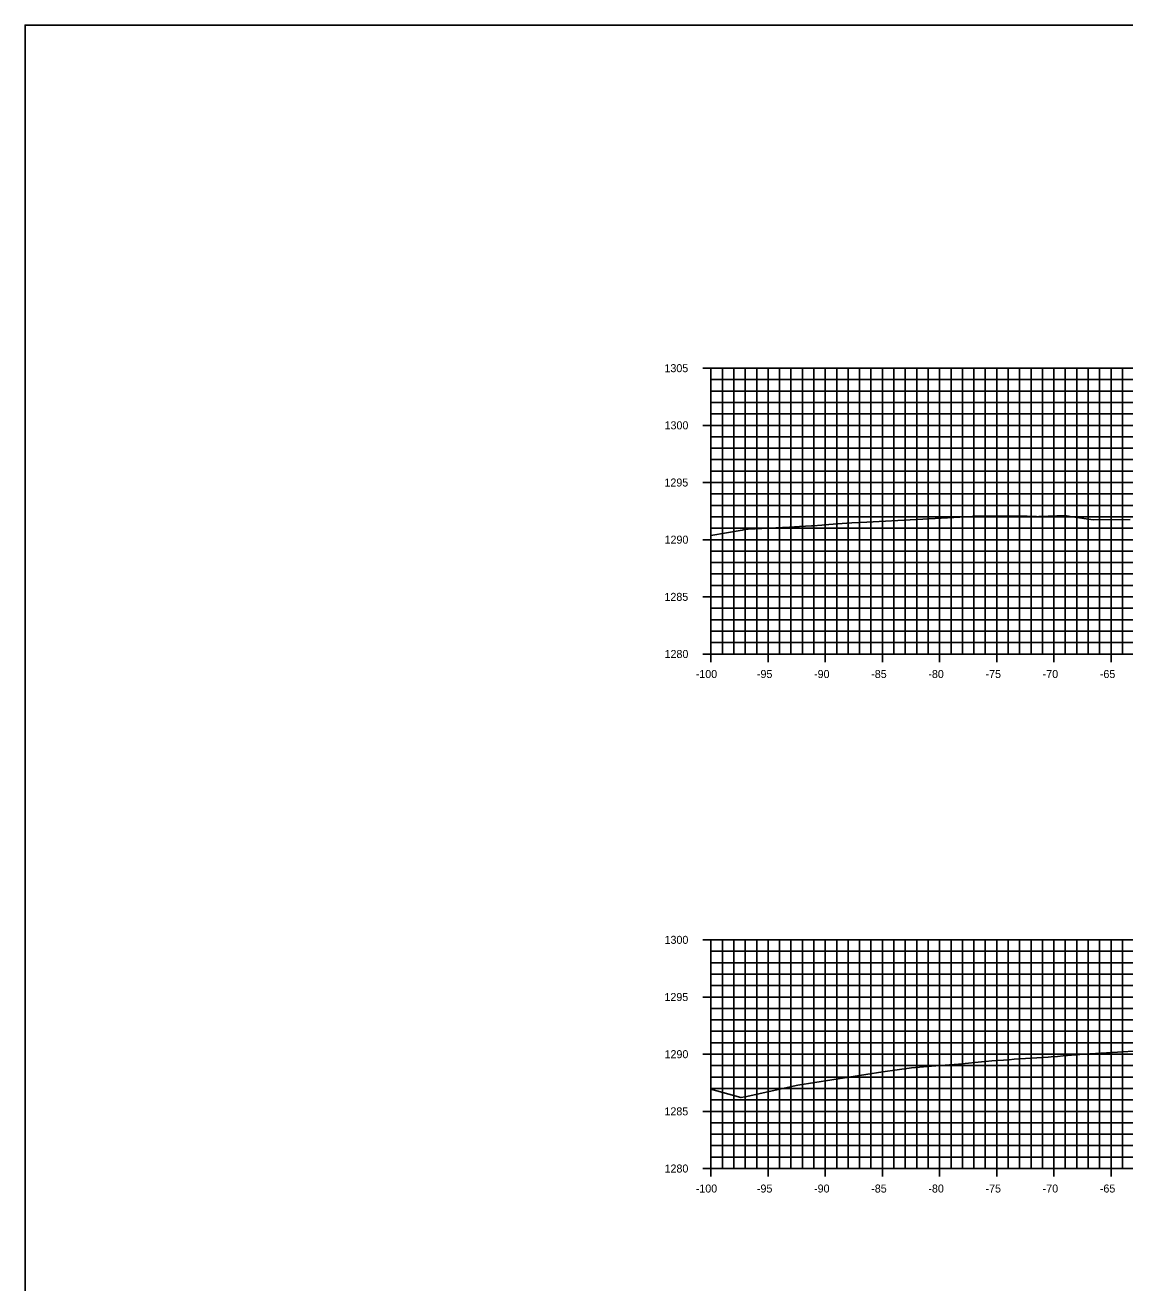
# Model space of a CAD drawing. Extents: x 674939 to 678919, y 750652 to 765176.
# Drawn here: x 677778.5 to 677874.7, y 757702.6 to 757812.6 of the extents above; entities that cross this region are included whole.
import ezdxf

# ---------------------------------------------------------------- set-up
doc = ezdxf.new("R2010")
doc.units = 0
for name, color, linetype in [('R_Axis', 7, 'Continuous'), ('R_Axis Annot', 7, 'Continuous'), ('R_Exist Surface', 7, 'Continuous'), ('R_Grid', 7, 'Continuous'), ('R_No Plot', 7, 'Continuous')]:
    doc.layers.add(name, color=color, linetype=linetype)

msp = doc.modelspace()

# ---------------------------------------------------------------- linework, layer by layer
at = {"layer": 'R_Axis'}
for p, q in [((677837.83, 757782.55), (677839.23, 757782.55)), ((677838.53, 757757.55), (677838.53, 757782.55)), ((677838.53, 757781.55), (677838.88, 757781.55)), ((677838.53, 757780.55), (677838.88, 757780.55)), ((677838.53, 757779.55), (677838.88, 757779.55)), ((677838.53, 757778.55), (677838.88, 757778.55)), ((677837.83, 757777.55), (677839.23, 757777.55)), ((677838.53, 757776.55), (677838.88, 757776.55)), ((677838.53, 757775.55), (677838.88, 757775.55)), ((677838.53, 757774.55), (677838.88, 757774.55)), ((677838.53, 757773.55), (677838.88, 757773.55)), ((677837.83, 757772.55), (677839.23, 757772.55)), ((677838.53, 757771.55), (677838.88, 757771.55)), ((677838.53, 757770.55), (677838.88, 757770.55)), ((677838.53, 757769.55), (677838.88, 757769.55)), ((677838.53, 757768.55), (677838.88, 757768.55)), ((677837.83, 757767.55), (677839.23, 757767.55)), ((677838.53, 757766.55), (677838.88, 757766.55)), ((677838.53, 757765.55), (677838.88, 757765.55)), ((677838.53, 757764.55), (677838.88, 757764.55)), ((677837.83, 757762.55), (677839.23, 757762.55)), ((677838.53, 757763.55), (677838.88, 757763.55)), ((677838.53, 757761.55), (677838.88, 757761.55)), ((677838.53, 757760.55), (677838.88, 757760.55)), ((677838.53, 757759.55), (677838.88, 757759.55)), ((677838.53, 757758.55), (677838.88, 757758.55)), ((677838.53, 757756.85), (677838.53, 757758.25)), ((677843.53, 757756.85), (677843.53, 757758.25)), ((677848.53, 757756.85), (677848.53, 757758.25)), ((677853.53, 757756.85), (677853.53, 757758.25)), ((677858.53, 757756.85), (677858.53, 757758.25)), ((677863.53, 757756.85), (677863.53, 757758.25)), ((677868.53, 757756.85), (677868.53, 757758.25)), ((677873.53, 757756.85), (677873.53, 757758.25)), ((677837.83, 757757.55), (677839.23, 757757.55)), ((677838.53, 757757.55), (678038.53, 757757.55)), ((677837.83, 757732.55), (677839.23, 757732.55)), ((677838.53, 757712.55), (677838.53, 757732.55)), ((677838.53, 757731.55), (677838.88, 757731.55)), ((677838.53, 757730.55), (677838.88, 757730.55)), ((677838.53, 757729.55), (677838.88, 757729.55)), ((677838.53, 757728.55), (677838.88, 757728.55)), ((677837.83, 757727.55), (677839.23, 757727.55)), ((677838.53, 757726.55), (677838.88, 757726.55)), ((677838.53, 757725.55), (677838.88, 757725.55)), ((677838.53, 757724.55), (677838.88, 757724.55)), ((677838.53, 757723.55), (677838.88, 757723.55)), ((677837.83, 757722.55), (677839.23, 757722.55)), ((677838.53, 757721.55), (677838.88, 757721.55)), ((677838.53, 757720.55), (677838.88, 757720.55)), ((677838.53, 757719.55), (677838.88, 757719.55)), ((677838.53, 757718.55), (677838.88, 757718.55)), ((677837.83, 757717.55), (677839.23, 757717.55)), ((677838.53, 757716.55), (677838.88, 757716.55)), ((677838.53, 757715.55), (677838.88, 757715.55)), ((677838.53, 757714.55), (677838.88, 757714.55)), ((677838.53, 757713.55), (677838.88, 757713.55)), ((677838.53, 757711.85), (677838.53, 757713.25)), ((677843.53, 757711.85), (677843.53, 757713.25)), ((677848.53, 757711.85), (677848.53, 757713.25)), ((677853.53, 757711.85), (677853.53, 757713.25)), ((677858.53, 757711.85), (677858.53, 757713.25)), ((677863.53, 757711.85), (677863.53, 757713.25)), ((677868.53, 757711.85), (677868.53, 757713.25)), ((677873.53, 757711.85), (677873.53, 757713.25)), ((677837.83, 757712.55), (677839.23, 757712.55)), ((677838.53, 757712.55), (678038.53, 757712.55))]:
    msp.add_line(p, q, dxfattribs=at)
at = {"layer": 'R_Exist Surface'}
for points in [[(677838.53, 757767.92), (677841.27, 757768.38), (677841.49, 757768.44), (677841.79, 757768.47), (677845.4, 757768.64), (677846.28, 757768.69), (677847.33, 757768.76), (677847.44, 757768.76), (677848.24, 757768.83), (677848.44, 757768.84), (677850.43, 757769), (677850.86, 757769.02), (677852.17, 757769.09), (677860.86, 757769.56), (677861.38, 757769.58), (677861.61, 757769.6), (677861.77, 757769.6), (677864.38, 757769.62), (677865.67, 757769.61), (677866.18, 757769.6), (677866.63, 757769.59), (677867, 757769.58), (677867.24, 757769.56), (677867.24, 757769.58), (677868.78, 757769.64), (677869.49, 757769.65), (677869.95, 757769.57), (677871.97, 757769.29), (677875.21, 757769.32)], [(677838.53, 757719.48), (677841.15, 757718.76), (677841.51, 757718.83), (677846.12, 757719.83), (677853.57, 757721.02), (677856.07, 757721.35), (677857.81, 757721.49), (677860.18, 757721.68), (677862.49, 757721.9), (677862.54, 757721.91), (677863.11, 757721.98), (677864.62, 757722.06), (677865.05, 757722.12), (677868.02, 757722.28), (677868.29, 757722.31), (677868.84, 757722.35), (677869.34, 757722.4), (677871.19, 757722.55), (677873.64, 757722.7), (677879.17, 757723.06)]]:
    msp.add_lwpolyline(points, dxfattribs=at)
at = {"layer": 'R_Grid'}
for p, q in [((677838.53, 757782.55), (678038.53, 757782.55)), ((677838.53, 757757.55), (677838.53, 757782.55)), ((677839.53, 757757.55), (677839.53, 757782.55)), ((677840.53, 757757.55), (677840.53, 757782.55)), ((677841.53, 757757.55), (677841.53, 757782.55)), ((677842.53, 757757.55), (677842.53, 757782.55)), ((677843.53, 757757.55), (677843.53, 757782.55)), ((677844.53, 757757.55), (677844.53, 757782.55)), ((677845.53, 757757.55), (677845.53, 757782.55)), ((677846.53, 757757.55), (677846.53, 757782.55)), ((677847.53, 757757.55), (677847.53, 757782.55)), ((677848.53, 757757.55), (677848.53, 757782.55)), ((677849.53, 757757.55), (677849.53, 757782.55)), ((677850.53, 757757.55), (677850.53, 757782.55)), ((677851.53, 757757.55), (677851.53, 757782.55)), ((677852.53, 757757.55), (677852.53, 757782.55)), ((677853.53, 757757.55), (677853.53, 757782.55)), ((677854.53, 757757.55), (677854.53, 757782.55)), ((677855.53, 757757.55), (677855.53, 757782.55)), ((677856.53, 757757.55), (677856.53, 757782.55)), ((677857.53, 757757.55), (677857.53, 757782.55)), ((677858.53, 757757.55), (677858.53, 757782.55)), ((677859.53, 757757.55), (677859.53, 757782.55)), ((677860.53, 757757.55), (677860.53, 757782.55)), ((677861.53, 757757.55), (677861.53, 757782.55)), ((677862.53, 757757.55), (677862.53, 757782.55)), ((677863.53, 757757.55), (677863.53, 757782.55)), ((677864.53, 757757.55), (677864.53, 757782.55)), ((677865.53, 757757.55), (677865.53, 757782.55)), ((677866.53, 757757.55), (677866.53, 757782.55)), ((677867.53, 757757.55), (677867.53, 757782.55)), ((677868.53, 757757.55), (677868.53, 757782.55)), ((677869.53, 757757.55), (677869.53, 757782.55)), ((677870.53, 757757.55), (677870.53, 757782.55)), ((677871.53, 757757.55), (677871.53, 757782.55)), ((677872.53, 757757.55), (677872.53, 757782.55)), ((677873.53, 757757.55), (677873.53, 757782.55)), ((677874.53, 757757.55), (677874.53, 757782.55)), ((677838.53, 757781.55), (678038.53, 757781.55)), ((677838.53, 757780.55), (678038.53, 757780.55)), ((677838.53, 757779.55), (678038.53, 757779.55)), ((677838.53, 757778.55), (678038.53, 757778.55)), ((677838.53, 757777.55), (678038.53, 757777.55)), ((677838.53, 757776.55), (678038.53, 757776.55)), ((677838.53, 757775.55), (678038.53, 757775.55)), ((677838.53, 757774.55), (678038.53, 757774.55)), ((677838.53, 757773.55), (678038.53, 757773.55)), ((677838.53, 757772.55), (678038.53, 757772.55)), ((677838.53, 757771.55), (678038.53, 757771.55)), ((677838.53, 757770.55), (678038.53, 757770.55)), ((677838.53, 757769.55), (678038.53, 757769.55)), ((677838.53, 757768.55), (678038.53, 757768.55)), ((677838.53, 757767.55), (678038.53, 757767.55)), ((677838.53, 757766.55), (678038.53, 757766.55)), ((677838.53, 757765.55), (678038.53, 757765.55)), ((677838.53, 757764.55), (678038.53, 757764.55)), ((677838.53, 757763.55), (678038.53, 757763.55)), ((677838.53, 757762.55), (678038.53, 757762.55)), ((677838.53, 757761.55), (678038.53, 757761.55)), ((677838.53, 757760.55), (678038.53, 757760.55)), ((677838.53, 757759.55), (678038.53, 757759.55)), ((677838.53, 757758.55), (678038.53, 757758.55)), ((677838.53, 757757.55), (678038.53, 757757.55)), ((677838.53, 757732.55), (678038.53, 757732.55)), ((677838.53, 757712.55), (677838.53, 757732.55)), ((677839.53, 757712.55), (677839.53, 757732.55)), ((677840.53, 757712.55), (677840.53, 757732.55)), ((677841.53, 757712.55), (677841.53, 757732.55)), ((677842.53, 757712.55), (677842.53, 757732.55)), ((677843.53, 757712.55), (677843.53, 757732.55)), ((677844.53, 757712.55), (677844.53, 757732.55)), ((677845.53, 757712.55), (677845.53, 757732.55)), ((677846.53, 757712.55), (677846.53, 757732.55)), ((677847.53, 757712.55), (677847.53, 757732.55)), ((677848.53, 757712.55), (677848.53, 757732.55)), ((677849.53, 757712.55), (677849.53, 757732.55)), ((677850.53, 757712.55), (677850.53, 757732.55)), ((677851.53, 757712.55), (677851.53, 757732.55)), ((677852.53, 757712.55), (677852.53, 757732.55)), ((677853.53, 757712.55), (677853.53, 757732.55)), ((677854.53, 757712.55), (677854.53, 757732.55)), ((677855.53, 757712.55), (677855.53, 757732.55)), ((677856.53, 757712.55), (677856.53, 757732.55)), ((677857.53, 757712.55), (677857.53, 757732.55)), ((677858.53, 757712.55), (677858.53, 757732.55)), ((677859.53, 757712.55), (677859.53, 757732.55)), ((677860.53, 757712.55), (677860.53, 757732.55)), ((677861.53, 757712.55), (677861.53, 757732.55)), ((677862.53, 757712.55), (677862.53, 757732.55)), ((677863.53, 757712.55), (677863.53, 757732.55)), ((677864.53, 757712.55), (677864.53, 757732.55)), ((677865.53, 757712.55), (677865.53, 757732.55)), ((677866.53, 757712.55), (677866.53, 757732.55)), ((677867.53, 757712.55), (677867.53, 757732.55)), ((677868.53, 757712.55), (677868.53, 757732.55)), ((677869.53, 757712.55), (677869.53, 757732.55)), ((677870.53, 757712.55), (677870.53, 757732.55)), ((677871.53, 757712.55), (677871.53, 757732.55)), ((677872.53, 757712.55), (677872.53, 757732.55)), ((677873.53, 757712.55), (677873.53, 757732.55)), ((677874.53, 757712.55), (677874.53, 757732.55)), ((677838.53, 757731.55), (678038.53, 757731.55)), ((677838.53, 757730.55), (678038.53, 757730.55)), ((677838.53, 757729.55), (678038.53, 757729.55)), ((677838.53, 757728.55), (678038.53, 757728.55)), ((677838.53, 757727.55), (678038.53, 757727.55)), ((677838.53, 757726.55), (678038.53, 757726.55)), ((677838.53, 757725.55), (678038.53, 757725.55)), ((677838.53, 757724.55), (678038.53, 757724.55)), ((677838.53, 757723.55), (678038.53, 757723.55)), ((677838.53, 757722.55), (678038.53, 757722.55)), ((677838.53, 757721.55), (678038.53, 757721.55)), ((677838.53, 757720.55), (678038.53, 757720.55)), ((677838.53, 757719.55), (678038.53, 757719.55)), ((677838.53, 757718.55), (678038.53, 757718.55)), ((677838.53, 757717.55), (678038.53, 757717.55)), ((677838.53, 757716.55), (678038.53, 757716.55)), ((677838.53, 757715.55), (678038.53, 757715.55)), ((677838.53, 757714.55), (678038.53, 757714.55)), ((677838.53, 757713.55), (678038.53, 757713.55)), ((677838.53, 757712.55), (678038.53, 757712.55))]:
    msp.add_line(p, q, dxfattribs=at)
at = {"layer": 'R_No Plot'}
msp.add_lwpolyline([(677778.53, 757592.55), (678118.53, 757592.55), (678118.53, 757812.55), (677778.53, 757812.55)], close=True, dxfattribs=at)

# ---------------------------------------------------------------- texts
at = {"layer": 'R_Axis Annot'}
for s, p in [('1305', (677834.46, 757782.2)), ('1300', (677834.47, 757777.2)), ('1295', (677834.46, 757772.2)), ('1290', (677834.47, 757767.2)), ('1285', (677834.46, 757762.2)), ('1280', (677834.47, 757757.2)), ('-100', (677837.2, 757755.45)), ('-95', (677842.55, 757755.45)), ('-90', (677847.55, 757755.45)), ('-85', (677852.55, 757755.45)), ('-80', (677857.55, 757755.45)), ('-75', (677862.55, 757755.45)), ('-70', (677867.55, 757755.45)), ('-65', (677872.55, 757755.45)), ('1300', (677834.47, 757732.2)), ('1295', (677834.46, 757727.2)), ('1290', (677834.47, 757722.2)), ('1285', (677834.46, 757717.2)), ('1280', (677834.47, 757712.2)), ('-100', (677837.2, 757710.45)), ('-95', (677842.55, 757710.45)), ('-90', (677847.55, 757710.45)), ('-85', (677852.55, 757710.45)), ('-80', (677857.55, 757710.45)), ('-75', (677862.55, 757710.45)), ('-70', (677867.55, 757710.45)), ('-65', (677872.55, 757710.45))]:
    msp.add_text(s, height=0.7, dxfattribs=at).set_placement(p)

doc.saveas('drawing.dxf')
